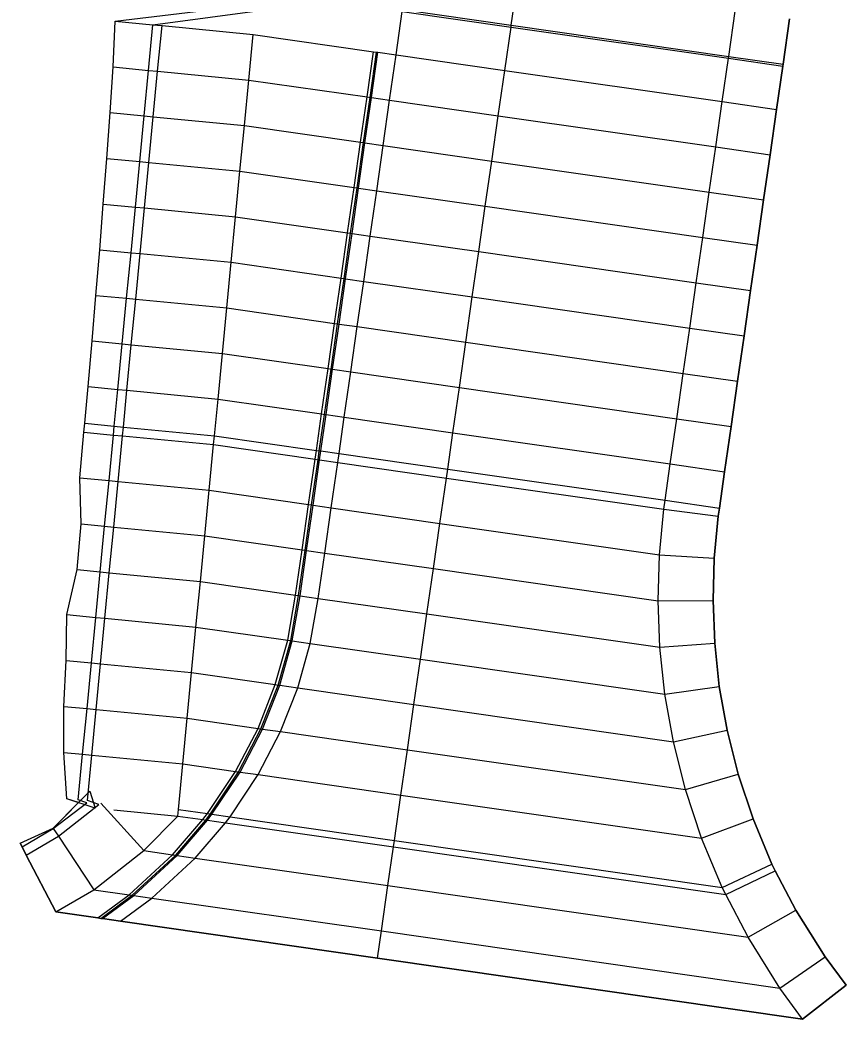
# Model space of a CAD drawing. Extents: x 1797714 to 1804825, y 249015 to 250269.
# Drawn here: x 1797714.1 to 1797804.4, y 249014.6 to 249123.8 of the extents above; entities that cross this region are included whole.
import ezdxf

# ---------------------------------------------------------------- set-up
doc = ezdxf.new("R2010")
doc.units = 0
for name, color, linetype in [('1', 7, 'Continuous'), ('19', 7, 'Continuous'), ('60', 7, 'Continuous'), ('EDPV-LINE', 7, 'Continuous'), ('LIMT-CSLINE', 7, 'Continuous'), ('SHDR-UPAV', 7, 'Continuous')]:
    doc.layers.add(name, color=color, linetype=linetype)

msp = doc.modelspace()

# ---------------------------------------------------------------- linework, layer by layer
for points in [[(1797753.21, 249021.24), (1797753.63, 249024.21), (1797754.34, 249029.16), (1797754.95, 249033.38), (1797755.05, 249034.1), (1797755.76, 249039.05), (1797756.47, 249044), (1797757.18, 249048.95), (1797757.89, 249053.9), (1797758.6, 249058.85), (1797759.31, 249063.8), (1797760.02, 249068.75), (1797760.73, 249073.7), (1797760.87, 249074.67), (1797761.44, 249078.65), (1797762.15, 249083.6), (1797762.86, 249088.55), (1797763.56, 249093.5), (1797764.27, 249098.45), (1797764.98, 249103.4), (1797765.69, 249108.35), (1797766.4, 249113.3), (1797767.11, 249118.24), (1797767.79, 249122.99), (1797767.82, 249123.19), (1797768.53, 249128.14)], [(1797753.21, 249021.24), (1797753.63, 249024.21), (1797754.34, 249029.16), (1797754.95, 249033.38), (1797755.05, 249034.1), (1797755.76, 249039.05), (1797756.47, 249044), (1797757.18, 249048.95), (1797757.89, 249053.9), (1797758.6, 249058.85), (1797759.31, 249063.8), (1797760.02, 249068.75), (1797760.73, 249073.7), (1797760.87, 249074.67), (1797761.44, 249078.65), (1797762.15, 249083.6), (1797762.86, 249088.55), (1797763.56, 249093.5), (1797764.27, 249098.45), (1797764.98, 249103.4), (1797765.69, 249108.35), (1797766.4, 249113.3), (1797767.11, 249118.24), (1797767.79, 249122.99), (1797767.82, 249123.19), (1797768.53, 249128.14)], [(1797725.11, 249025.26), (1797728.54, 249027.8), (1797733.28, 249032.17), (1797736.59, 249036.01), (1797737.09, 249036.68), (1797740.17, 249041.29), (1797742.61, 249045.99), (1797744.49, 249050.77), (1797745.85, 249055.63), (1797746.72, 249060.55), (1797747.43, 249065.5), (1797748.14, 249070.45), (1797748.85, 249075.4), (1797748.99, 249076.37), (1797749.56, 249080.35), (1797750.27, 249085.3), (1797750.98, 249090.25), (1797751.69, 249095.2), (1797752.4, 249100.15), (1797753.11, 249105.1), (1797753.81, 249110.05), (1797754.52, 249115), (1797755.23, 249119.95), (1797755.91, 249124.69)], [(1797725.11, 249025.26), (1797728.54, 249027.8), (1797733.28, 249032.17), (1797736.59, 249036.01), (1797737.09, 249036.68), (1797740.17, 249041.29), (1797742.61, 249045.99), (1797744.49, 249050.77), (1797745.85, 249055.63), (1797746.72, 249060.55), (1797747.43, 249065.5), (1797748.14, 249070.45), (1797748.85, 249075.4), (1797748.99, 249076.37), (1797749.56, 249080.35), (1797750.27, 249085.3), (1797750.98, 249090.25), (1797751.69, 249095.2), (1797752.4, 249100.15), (1797753.11, 249105.1), (1797753.81, 249110.05), (1797754.52, 249115), (1797755.23, 249119.95), (1797755.91, 249124.69)], [(1797799.66, 249014.58), (1797797.18, 249017.96), (1797793.69, 249023.52), (1797791.25, 249028.18), (1797790.87, 249028.97), (1797788.62, 249034.34), (1797786.86, 249039.65), (1797785.53, 249044.89), (1797784.61, 249050.07), (1797784.06, 249055.2), (1797783.87, 249060.28), (1797784.01, 249065.31), (1797784.49, 249070.29), (1797784.62, 249071.27), (1797785.19, 249075.24), (1797785.9, 249080.19), (1797786.61, 249085.14), (1797787.32, 249090.09), (1797788.03, 249095.04), (1797788.74, 249099.99), (1797789.45, 249104.94), (1797790.16, 249109.89), (1797790.87, 249114.84), (1797791.55, 249119.58), (1797791.58, 249119.79), (1797792.29, 249124.74)], [(1797799.66, 249014.58), (1797797.18, 249017.96), (1797793.69, 249023.52), (1797791.25, 249028.18), (1797790.87, 249028.97), (1797788.62, 249034.34), (1797786.86, 249039.65), (1797785.53, 249044.89), (1797784.61, 249050.07), (1797784.06, 249055.2), (1797783.87, 249060.28), (1797784.01, 249065.31), (1797784.49, 249070.29), (1797784.62, 249071.27), (1797785.19, 249075.24), (1797785.9, 249080.19), (1797786.61, 249085.14), (1797787.32, 249090.09), (1797788.03, 249095.04), (1797788.74, 249099.99), (1797789.45, 249104.94), (1797790.16, 249109.89), (1797790.87, 249114.84), (1797791.55, 249119.58), (1797791.58, 249119.79), (1797792.29, 249124.74)], [(1797804.4, 249018.26), (1797802.11, 249021.38), (1797798.9, 249026.48), (1797796.66, 249030.78), (1797796.31, 249031.5), (1797794.24, 249036.45), (1797792.62, 249041.33), (1797791.4, 249046.15), (1797790.55, 249050.92), (1797790.05, 249055.64), (1797789.87, 249060.31), (1797790, 249064.94), (1797790.44, 249069.52), (1797790.56, 249070.41), (1797791.13, 249074.39), (1797791.84, 249079.34), (1797792.55, 249084.29), (1797793.26, 249089.24), (1797793.97, 249094.19), (1797794.68, 249099.14), (1797795.39, 249104.09), (1797796.1, 249109.04), (1797796.81, 249113.99), (1797797.49, 249118.73), (1797797.52, 249118.94), (1797798.23, 249123.89)], [(1797722.64, 249025.62), (1797726.07, 249028.16), (1797730.81, 249032.53), (1797734.11, 249036.37), (1797734.62, 249037.03), (1797737.69, 249041.64), (1797740.14, 249046.34), (1797742.02, 249051.13), (1797743.38, 249055.98), (1797744.25, 249060.91), (1797744.96, 249065.86), (1797745.67, 249070.81), (1797746.38, 249075.76), (1797746.52, 249076.73), (1797747.09, 249080.71), (1797747.8, 249085.66), (1797748.51, 249090.6), (1797749.21, 249095.55), (1797749.92, 249100.5), (1797750.63, 249105.45), (1797751.34, 249110.4), (1797752.05, 249115.35), (1797752.76, 249120.3)], [(1797722.97, 249025.57), (1797726.39, 249028.11), (1797731.14, 249032.48), (1797734.44, 249036.32), (1797734.95, 249036.99), (1797738.02, 249041.6), (1797740.46, 249046.3), (1797742.35, 249051.08), (1797743.71, 249055.94), (1797744.58, 249060.86), (1797745.29, 249065.81), (1797745.99, 249070.76), (1797746.7, 249075.71), (1797746.84, 249076.68), (1797747.41, 249080.66), (1797748.12, 249085.61), (1797748.83, 249090.56), (1797749.54, 249095.51), (1797750.25, 249100.46), (1797750.96, 249105.41), (1797751.67, 249110.36), (1797752.38, 249115.31), (1797753.09, 249120.25)], [(1797723.13, 249025.55), (1797726.56, 249028.09), (1797731.3, 249032.46), (1797734.61, 249036.3), (1797735.11, 249036.96), (1797738.19, 249041.57), (1797740.63, 249046.27), (1797742.51, 249051.06), (1797743.87, 249055.91), (1797744.74, 249060.84), (1797745.45, 249065.79), (1797746.16, 249070.74), (1797746.87, 249075.69), (1797747.01, 249076.66), (1797747.58, 249080.64), (1797748.29, 249085.59), (1797749, 249090.53), (1797749.71, 249095.48), (1797750.42, 249100.43), (1797751.13, 249105.38), (1797751.83, 249110.33), (1797752.54, 249115.28), (1797753.25, 249120.23)], [(1797725.11, 249025.26), (1797728.54, 249027.8), (1797733.28, 249032.17), (1797736.59, 249036.01), (1797737.09, 249036.68), (1797740.17, 249041.29), (1797742.61, 249045.99), (1797744.49, 249050.77), (1797745.85, 249055.63), (1797746.72, 249060.55), (1797747.43, 249065.5), (1797748.14, 249070.45), (1797748.85, 249075.4), (1797748.99, 249076.37), (1797749.56, 249080.35), (1797750.27, 249085.3), (1797750.98, 249090.25), (1797751.69, 249095.2), (1797752.4, 249100.15), (1797753.11, 249105.1), (1797753.81, 249110.05), (1797754.52, 249115), (1797755.23, 249119.95)]]:
    msp.add_lwpolyline(points)
at = {"layer": '1'}
msp.add_lwpolyline([(1797753.21, 249021.24), (1797753.63, 249024.21), (1797754.34, 249029.16), (1797754.95, 249033.38), (1797755.05, 249034.1), (1797755.76, 249039.05), (1797756.47, 249044), (1797757.18, 249048.95), (1797757.89, 249053.9), (1797758.6, 249058.85), (1797759.31, 249063.8), (1797760.02, 249068.75), (1797760.73, 249073.7), (1797760.87, 249074.67), (1797761.44, 249078.65), (1797762.15, 249083.6), (1797762.86, 249088.55), (1797763.56, 249093.5), (1797764.27, 249098.45), (1797764.98, 249103.4), (1797765.69, 249108.35), (1797766.4, 249113.3), (1797767.11, 249118.24), (1797767.79, 249122.99), (1797767.82, 249123.19), (1797768.53, 249128.14)], dxfattribs=at)
at = {"layer": '19'}
for points in [[(1797714.81, 249032.49), (1797718.32, 249034.55), (1797722.76, 249038.01), (1797721.49, 249038.45), (1797721.97, 249043.43), (1797722.45, 249048.41), (1797722.93, 249053.39), (1797723.41, 249058.38), (1797723.89, 249063.36), (1797724.37, 249068.34), (1797724.85, 249073.32), (1797725.33, 249078.31), (1797725.43, 249079.28), (1797725.81, 249083.29), (1797726.29, 249088.27), (1797726.77, 249093.25), (1797727.25, 249098.24), (1797727.73, 249103.22), (1797728.21, 249108.2), (1797728.69, 249113.18), (1797729.17, 249118.16), (1797729.65, 249123.15)], [(1797714.81, 249032.49), (1797718.32, 249034.55), (1797722.76, 249038.01), (1797721.49, 249038.45), (1797721.97, 249043.43), (1797722.45, 249048.41), (1797722.93, 249053.39), (1797723.41, 249058.38), (1797723.89, 249063.36), (1797724.37, 249068.34), (1797724.85, 249073.32), (1797725.33, 249078.31), (1797725.43, 249079.28), (1797725.81, 249083.29), (1797726.29, 249088.27), (1797726.77, 249093.25), (1797727.25, 249098.24), (1797727.73, 249103.22), (1797728.21, 249108.2), (1797728.69, 249113.18), (1797729.17, 249118.16), (1797729.65, 249123.15)], [(1797718.03, 249026.28), (1797722.18, 249028.71), (1797727.67, 249032.98), (1797731.37, 249036.76), (1797731.44, 249037.49), (1797731.92, 249042.47), (1797732.4, 249047.45), (1797732.88, 249052.44), (1797733.36, 249057.42), (1797733.84, 249062.4), (1797734.32, 249067.38), (1797734.8, 249072.36), (1797735.29, 249077.35), (1797735.38, 249078.32), (1797735.77, 249082.33), (1797736.25, 249087.31), (1797736.73, 249092.29), (1797737.21, 249097.28), (1797737.69, 249102.26), (1797738.17, 249107.24), (1797738.65, 249112.22), (1797739.13, 249117.2), (1797739.61, 249122.19)]]:
    msp.add_lwpolyline(points, dxfattribs=at)
at = {"layer": '60'}
for points in [[(1797717.75, 249035.42), (1797720.53, 249038.24), (1797719.25, 249038.66), (1797718.92, 249043.72), (1797718.9, 249048.75), (1797719.17, 249053.76), (1797719.26, 249058.78), (1797720.36, 249063.7), (1797720.82, 249068.68), (1797720.66, 249073.73), (1797721.12, 249078.71), (1797721.21, 249079.69), (1797721.57, 249083.7), (1797722.01, 249088.68), (1797722.43, 249093.67), (1797722.84, 249098.66), (1797723.23, 249103.65), (1797723.6, 249108.64), (1797723.97, 249113.64), (1797724.31, 249118.63), (1797724.53, 249123.64), (1797745.52, 249126.18)], [(1797714.13, 249033.81), (1797717.75, 249035.42)]]:
    msp.add_lwpolyline(points, dxfattribs=at)
at = {"layer": 'EDPV-LINE'}
for points in [[(1797745.52, 249126.18), (1797746.01, 249126.11), (1797747.99, 249125.82), (1797755.91, 249124.69), (1797767.79, 249122.99), (1797791.55, 249119.58), (1797797.49, 249118.73)], [(1797745.54, 249126.39), (1797746.04, 249126.32), (1797748.02, 249126.03), (1797755.94, 249124.9), (1797767.82, 249123.19), (1797791.58, 249119.79), (1797797.52, 249118.94)], [(1797725.11, 249025.26), (1797728.54, 249027.8), (1797733.28, 249032.17), (1797736.59, 249036.01), (1797737.09, 249036.68), (1797740.17, 249041.29), (1797742.61, 249045.99), (1797744.49, 249050.77), (1797745.85, 249055.63), (1797746.72, 249060.55), (1797747.43, 249065.5), (1797748.14, 249070.45), (1797748.85, 249075.4), (1797748.99, 249076.37), (1797749.56, 249080.35), (1797750.27, 249085.3), (1797750.98, 249090.25), (1797751.69, 249095.2), (1797752.4, 249100.15), (1797753.11, 249105.1), (1797753.81, 249110.05), (1797754.52, 249115), (1797755.23, 249119.95), (1797755.91, 249124.69)], [(1797799.66, 249014.58), (1797797.18, 249017.96), (1797793.69, 249023.52), (1797791.25, 249028.18), (1797790.87, 249028.97), (1797788.62, 249034.34), (1797786.86, 249039.65), (1797785.53, 249044.89), (1797784.61, 249050.07), (1797784.06, 249055.2), (1797783.87, 249060.28), (1797784.01, 249065.31), (1797784.49, 249070.29), (1797784.62, 249071.27), (1797785.19, 249075.24), (1797785.9, 249080.19), (1797786.61, 249085.14), (1797787.32, 249090.09), (1797788.03, 249095.04), (1797788.74, 249099.99), (1797789.45, 249104.94), (1797790.16, 249109.89), (1797790.87, 249114.84), (1797791.55, 249119.58), (1797791.58, 249119.79), (1797792.29, 249124.74)], [(1797724.53, 249123.64), (1797728.66, 249123.24), (1797729.65, 249123.15), (1797739.61, 249122.19), (1797752.76, 249120.3), (1797753.09, 249120.25), (1797753.25, 249120.23), (1797755.23, 249119.95), (1797767.11, 249118.24), (1797790.87, 249114.84), (1797796.81, 249113.99)], [(1797724.31, 249118.63), (1797728.18, 249118.26), (1797729.17, 249118.16), (1797739.13, 249117.2), (1797752.05, 249115.35), (1797752.38, 249115.31), (1797752.54, 249115.28), (1797754.52, 249115), (1797766.4, 249113.3), (1797790.16, 249109.89), (1797796.1, 249109.04)], [(1797723.97, 249113.64), (1797727.7, 249113.28), (1797728.69, 249113.18), (1797738.65, 249112.22), (1797751.34, 249110.4), (1797751.67, 249110.36), (1797751.83, 249110.33), (1797753.81, 249110.05), (1797765.69, 249108.35), (1797789.45, 249104.94), (1797795.39, 249104.09)], [(1797723.6, 249108.64), (1797727.22, 249108.3), (1797728.21, 249108.2), (1797738.17, 249107.24), (1797750.63, 249105.45), (1797750.96, 249105.41), (1797751.13, 249105.38), (1797753.11, 249105.1), (1797764.98, 249103.4), (1797788.74, 249099.99), (1797794.68, 249099.14)], [(1797723.23, 249103.65), (1797726.74, 249103.31), (1797727.73, 249103.22), (1797737.69, 249102.26), (1797749.92, 249100.5), (1797750.25, 249100.46), (1797750.42, 249100.43), (1797752.4, 249100.15), (1797764.27, 249098.45), (1797788.03, 249095.04), (1797793.97, 249094.19)], [(1797722.84, 249098.66), (1797726.26, 249098.33), (1797727.25, 249098.24), (1797737.21, 249097.28), (1797749.21, 249095.55), (1797749.54, 249095.51), (1797749.71, 249095.48), (1797751.69, 249095.2), (1797763.56, 249093.5), (1797787.32, 249090.09), (1797793.26, 249089.24)], [(1797722.43, 249093.67), (1797725.78, 249093.35), (1797726.77, 249093.25), (1797736.73, 249092.29), (1797748.51, 249090.6), (1797748.83, 249090.56), (1797749, 249090.53), (1797750.98, 249090.25), (1797762.86, 249088.55), (1797786.61, 249085.14), (1797792.55, 249084.29)], [(1797722.01, 249088.68), (1797725.3, 249088.37), (1797726.29, 249088.27), (1797736.25, 249087.31), (1797747.8, 249085.66), (1797748.12, 249085.61), (1797748.29, 249085.59), (1797750.27, 249085.3), (1797762.15, 249083.6), (1797785.9, 249080.19), (1797791.84, 249079.34)], [(1797721.57, 249083.7), (1797724.82, 249083.38), (1797725.81, 249083.29), (1797735.77, 249082.33), (1797747.09, 249080.71), (1797747.41, 249080.66), (1797747.58, 249080.64), (1797749.56, 249080.35), (1797761.44, 249078.65), (1797785.19, 249075.24), (1797791.13, 249074.39)], [(1797721.21, 249079.69), (1797724.43, 249079.38), (1797725.43, 249079.28), (1797735.38, 249078.32), (1797746.52, 249076.73), (1797746.84, 249076.68), (1797747.01, 249076.66), (1797748.99, 249076.37), (1797760.87, 249074.67), (1797784.62, 249071.27), (1797790.56, 249070.41)], [(1797721.12, 249078.71), (1797724.34, 249078.4), (1797725.33, 249078.31), (1797735.29, 249077.35), (1797746.38, 249075.76), (1797746.7, 249075.71), (1797746.87, 249075.69), (1797748.85, 249075.4), (1797760.73, 249073.7), (1797784.49, 249070.29), (1797790.44, 249069.52)], [(1797720.66, 249073.73), (1797723.86, 249073.42), (1797724.85, 249073.32), (1797734.8, 249072.36), (1797745.67, 249070.81), (1797745.99, 249070.76), (1797746.16, 249070.74), (1797748.14, 249070.45), (1797760.02, 249068.75), (1797784.01, 249065.31), (1797790, 249064.94)], [(1797720.82, 249068.68), (1797723.38, 249068.44), (1797724.37, 249068.34), (1797734.32, 249067.38), (1797744.96, 249065.86), (1797745.29, 249065.81), (1797745.45, 249065.79), (1797747.43, 249065.5), (1797759.31, 249063.8), (1797783.87, 249060.28), (1797789.87, 249060.31)], [(1797720.36, 249063.7), (1797722.89, 249063.46), (1797723.89, 249063.36), (1797733.84, 249062.4), (1797744.25, 249060.91), (1797744.58, 249060.86), (1797744.74, 249060.84), (1797746.72, 249060.55), (1797758.6, 249058.85), (1797784.06, 249055.2), (1797790.05, 249055.64)], [(1797719.26, 249058.78), (1797722.41, 249058.47), (1797723.41, 249058.38), (1797733.36, 249057.42), (1797743.38, 249055.98), (1797743.71, 249055.94), (1797743.87, 249055.91), (1797745.85, 249055.63), (1797757.89, 249053.9), (1797784.61, 249050.07), (1797790.55, 249050.92)], [(1797719.17, 249053.76), (1797721.93, 249053.49), (1797722.93, 249053.39), (1797732.88, 249052.44), (1797742.02, 249051.13), (1797742.35, 249051.08), (1797742.51, 249051.06), (1797744.49, 249050.77), (1797757.18, 249048.95), (1797785.53, 249044.89), (1797791.4, 249046.15)], [(1797718.9, 249048.75), (1797721.45, 249048.51), (1797722.45, 249048.41), (1797732.4, 249047.45), (1797740.14, 249046.34), (1797740.46, 249046.3), (1797740.63, 249046.27), (1797742.61, 249045.99), (1797756.47, 249044), (1797786.86, 249039.65), (1797792.62, 249041.33)], [(1797718.92, 249043.72), (1797720.97, 249043.53), (1797721.97, 249043.43), (1797731.92, 249042.47), (1797737.69, 249041.64), (1797738.02, 249041.6), (1797738.19, 249041.57), (1797740.17, 249041.29), (1797755.76, 249039.05), (1797788.62, 249034.34), (1797794.24, 249036.45)], [(1797722.96, 249038.16), (1797727.67, 249032.98), (1797730.81, 249032.53), (1797731.14, 249032.48), (1797731.3, 249032.46), (1797733.28, 249032.17), (1797754.34, 249029.16), (1797793.69, 249023.52), (1797798.9, 249026.48)], [(1797724.4, 249037.43), (1797731.37, 249036.76), (1797734.11, 249036.37), (1797734.44, 249036.32), (1797734.61, 249036.3), (1797736.59, 249036.01), (1797754.95, 249033.38), (1797791.25, 249028.18), (1797796.66, 249030.78)], [(1797731.44, 249037.49), (1797734.62, 249037.03), (1797734.95, 249036.99), (1797735.11, 249036.96), (1797737.09, 249036.68), (1797755.05, 249034.1), (1797790.87, 249028.97), (1797796.31, 249031.5)], [(1797717.75, 249035.42), (1797717.77, 249035.39), (1797718.32, 249034.55), (1797722.18, 249028.71), (1797726.07, 249028.16), (1797726.39, 249028.11), (1797726.56, 249028.09), (1797728.54, 249027.8), (1797753.63, 249024.21), (1797797.18, 249017.96), (1797802.11, 249021.38)], [(1797714.13, 249033.81), (1797714.35, 249033.38), (1797714.81, 249032.49), (1797718.03, 249026.28), (1797722.64, 249025.62), (1797722.97, 249025.57), (1797723.13, 249025.55), (1797725.11, 249025.26), (1797753.21, 249021.24), (1797799.66, 249014.58), (1797804.4, 249018.26)]]:
    msp.add_lwpolyline(points, dxfattribs=at)
at = {"layer": 'LIMT-CSLINE'}
msp.add_lwpolyline([(1797798.23, 249123.89), (1797797.52, 249118.94), (1797797.49, 249118.73), (1797796.81, 249113.99), (1797796.1, 249109.04), (1797795.39, 249104.09), (1797794.68, 249099.14), (1797793.97, 249094.19), (1797793.26, 249089.24), (1797792.55, 249084.29), (1797791.84, 249079.34), (1797791.13, 249074.39), (1797790.56, 249070.41), (1797790.44, 249069.52), (1797790, 249064.94), (1797789.87, 249060.31), (1797790.05, 249055.64), (1797790.55, 249050.92), (1797791.4, 249046.15), (1797792.62, 249041.33), (1797794.24, 249036.45), (1797796.31, 249031.5), (1797796.66, 249030.78), (1797798.9, 249026.48), (1797802.11, 249021.38), (1797804.4, 249018.26), (1797799.66, 249014.58), (1797753.21, 249021.24), (1797725.11, 249025.26), (1797723.13, 249025.55), (1797722.97, 249025.57), (1797722.64, 249025.62), (1797718.03, 249026.28), (1797714.81, 249032.49), (1797714.35, 249033.38), (1797714.13, 249033.81), (1797717.75, 249035.42), (1797721.76, 249039.49), (1797722.36, 249037.63), (1797719.25, 249038.66), (1797718.92, 249043.72), (1797718.9, 249048.75), (1797719.17, 249053.76), (1797719.26, 249058.78), (1797720.36, 249063.7), (1797720.82, 249068.68), (1797720.66, 249073.73), (1797721.12, 249078.71), (1797721.21, 249079.69), (1797721.57, 249083.7), (1797722.01, 249088.68), (1797722.43, 249093.67), (1797722.84, 249098.66), (1797723.23, 249103.65), (1797723.6, 249108.64), (1797723.97, 249113.64), (1797724.31, 249118.63), (1797724.53, 249123.64), (1797745.52, 249126.18)], dxfattribs=at)
at = {"layer": 'SHDR-UPAV'}
for points in [[(1797714.35, 249033.38), (1797717.77, 249035.39), (1797721.42, 249038.22), (1797720.49, 249038.54), (1797720.97, 249043.53), (1797721.45, 249048.51), (1797721.93, 249053.49), (1797722.41, 249058.47), (1797722.89, 249063.46), (1797723.38, 249068.44), (1797723.86, 249073.42), (1797724.34, 249078.4), (1797724.43, 249079.38), (1797724.82, 249083.38), (1797725.3, 249088.37), (1797725.78, 249093.35), (1797726.26, 249098.33), (1797726.74, 249103.31), (1797727.22, 249108.3), (1797727.7, 249113.28), (1797728.18, 249118.26), (1797728.66, 249123.24), (1797747.99, 249125.82)], [(1797804.4, 249018.26), (1797802.11, 249021.38), (1797798.9, 249026.48), (1797796.66, 249030.78), (1797796.31, 249031.5), (1797794.24, 249036.45), (1797792.62, 249041.33), (1797791.4, 249046.15), (1797790.55, 249050.92), (1797790.05, 249055.64), (1797789.87, 249060.31), (1797790, 249064.94), (1797790.44, 249069.52), (1797790.56, 249070.41), (1797791.13, 249074.39), (1797791.84, 249079.34), (1797792.55, 249084.29), (1797793.26, 249089.24), (1797793.97, 249094.19), (1797794.68, 249099.14), (1797795.39, 249104.09), (1797796.1, 249109.04), (1797796.81, 249113.99), (1797797.49, 249118.73), (1797797.52, 249118.94), (1797798.23, 249123.89)], [(1797804.4, 249018.26), (1797802.11, 249021.38), (1797798.9, 249026.48), (1797796.66, 249030.78), (1797796.31, 249031.5), (1797794.24, 249036.45), (1797792.62, 249041.33), (1797791.4, 249046.15), (1797790.55, 249050.92), (1797790.05, 249055.64), (1797789.87, 249060.31), (1797790, 249064.94), (1797790.44, 249069.52), (1797790.56, 249070.41), (1797791.13, 249074.39), (1797791.84, 249079.34), (1797792.55, 249084.29), (1797793.26, 249089.24), (1797793.97, 249094.19), (1797794.68, 249099.14), (1797795.39, 249104.09), (1797796.1, 249109.04), (1797796.81, 249113.99), (1797797.49, 249118.73), (1797797.52, 249118.94), (1797798.23, 249123.89)], [(1797718.03, 249026.28), (1797722.18, 249028.71), (1797727.67, 249032.98), (1797731.37, 249036.76), (1797731.44, 249037.49), (1797731.92, 249042.47), (1797732.4, 249047.45), (1797732.88, 249052.44), (1797733.36, 249057.42), (1797733.84, 249062.4), (1797734.32, 249067.38), (1797734.8, 249072.36), (1797735.29, 249077.35), (1797735.38, 249078.32), (1797735.77, 249082.33), (1797736.25, 249087.31), (1797736.73, 249092.29), (1797737.21, 249097.28), (1797737.69, 249102.26), (1797738.17, 249107.24), (1797738.65, 249112.22), (1797739.13, 249117.2), (1797739.61, 249122.19)], [(1797722.64, 249025.62), (1797726.07, 249028.16), (1797730.81, 249032.53), (1797734.11, 249036.37), (1797734.62, 249037.03), (1797737.69, 249041.64), (1797740.14, 249046.34), (1797742.02, 249051.13), (1797743.38, 249055.98), (1797744.25, 249060.91), (1797744.96, 249065.86), (1797745.67, 249070.81), (1797746.38, 249075.76), (1797746.52, 249076.73), (1797747.09, 249080.71), (1797747.8, 249085.66), (1797748.51, 249090.6), (1797749.21, 249095.55), (1797749.92, 249100.5), (1797750.63, 249105.45), (1797751.34, 249110.4), (1797752.05, 249115.35), (1797752.76, 249120.3)]]:
    msp.add_lwpolyline(points, dxfattribs=at)

doc.saveas('drawing.dxf')
